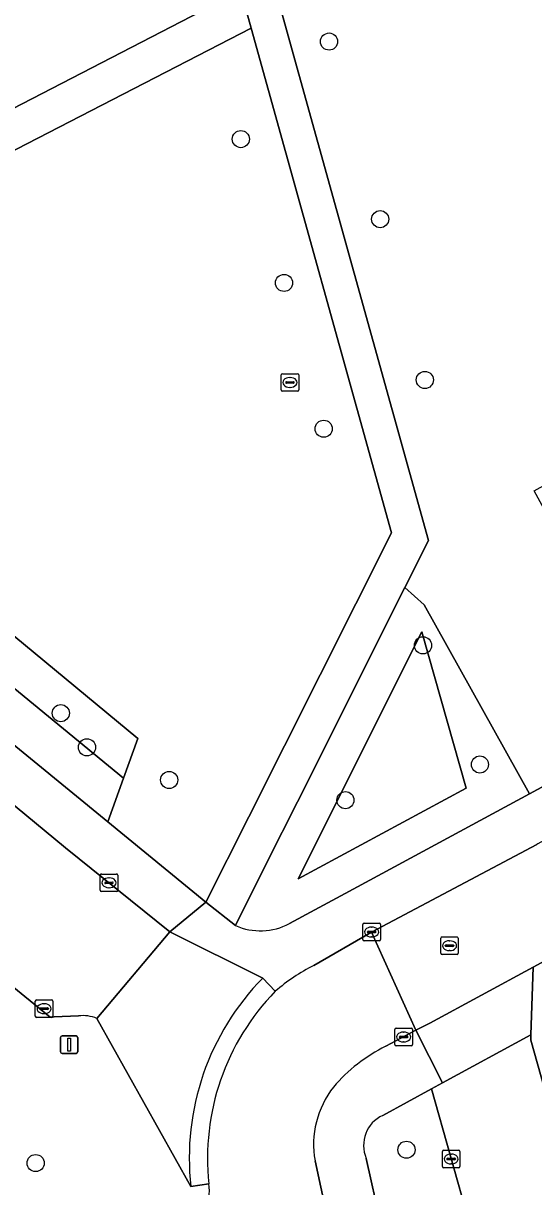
# Model space of a CAD drawing. Extents: x 158086 to 159499, y 382904 to 383981.
# Drawn here: x 159039.8 to 159068.8, y 383338.4 to 383404.7 of the extents above; entities that cross this region are included whole.
import ezdxf

# ---------------------------------------------------------------- set-up
doc = ezdxf.new("R2010")
doc.units = 0
for name, color, linetype in [('IMGEO_Boom', 7, 'Continuous'), ('IMGEO_Groenvoorziening', 7, 'Continuous'), ('IMGEO_Kolk', 7, 'Continuous'), ('IMGEO_Lichtmast', 7, 'Continuous'), ('IMGEO_Rijbaan_lokaal_open', 7, 'Continuous'), ('IMGEO_Rioolput', 7, 'Continuous'), ('IMGEO_Voetpad_halfverhard', 7, 'Continuous'), ('IMGEO_Voetpad_open', 7, 'Continuous')]:
    doc.layers.add(name, color=color, linetype=linetype)

msp = doc.modelspace()

# ---------------------------------------------------------------- linework, layer by layer
at = {"layer": 'IMGEO_Boom'}
for centre in [(159057.188, 383403.697), (159052.16, 383398.133), (159060.101, 383393.566), (159054.624, 383389.929), (159062.647, 383384.394), (159056.882, 383381.609), (159062.539, 383369.253), (159041.902, 383365.383), (159043.392, 383363.438), (159065.783, 383362.454), (159048.077, 383361.574), (159058.119, 383360.424), (159061.597, 383340.479), (159040.47, 383339.719)]:
    msp.add_circle(centre, 0.489, dxfattribs=at)
at = {"layer": 'IMGEO_Groenvoorziening'}
for points in [[(159084.743, 383404.979), (159075.798, 383421.458), (159053.402, 383409.303), (159062.857, 383375.234), (159061.513, 383372.552), (159062.602, 383371.565), (159068.6, 383360.784), (159076.091, 383364.838), (159068.874, 383378.068), (159082.67, 383385.686), (159089.926, 383372.386), (159102.385, 383379.135), (159100.961, 383381.758), (159098.17, 383380.243), (159093.696, 383388.485)], [(159052.749, 383404.467), (159013.833, 383384.379), (159018.25, 383380.759), (159020.884, 383381.908), (159023.307, 383382.965), (159046.301, 383363.934), (159045.481, 383361.674), (159044.577, 383359.182), (159050.173, 383354.596), (159052.619, 383359.477), (159060.737, 383375.68)], [(159023.307, 383382.965), (159020.884, 383381.908), (159045.481, 383361.674), (159046.301, 383363.934)], [(159020.884, 383381.908), (159018.25, 383380.759), (159024.632, 383375.528), (159027.139, 383373.474), (159044.577, 383359.182), (159045.481, 383361.674)], [(159055.422, 383355.926), (159065.001, 383361.11), (159062.482, 383370.02)], [(159055.422, 383355.926), (159062.482, 383370.02), (159065.001, 383361.11)]]:
    msp.add_lwpolyline(points, close=True, dxfattribs=at)
for points in [[(159013.212, 383414.199), (159013.265, 383413.852), (159017.13, 383388.478), (159017.598, 383388.72), (159052.154, 383406.613), (159050.158, 383413.805)], [(159054.928, 383353.384), (159056.369, 383354.164), (159058.108, 383355.106), (159068.6, 383360.784), (159062.602, 383371.565), (159061.513, 383372.552), (159055.389, 383360.328), (159053.669, 383356.897), (159051.85, 383353.265)], [(159067.356, 383328.595), (159063.017, 383343.949), (159060.242, 383342.441)], [(159059.303, 383339.984), (159060.121, 383336.33), (159062.238, 383326.481), (159062.41, 383325.734), (159065.633, 383326.061)]]:
    msp.add_lwpolyline(points, dxfattribs=at)
for centre, radius, start, end in [((159053.267, 383356.488), 3.52, 246.27023, 298.15785), ((159061.052, 383340.724), 1.899, 115.24557, 202.92338)]:
    msp.add_arc(centre, radius, start, end, dxfattribs=at)
at = {"layer": 'IMGEO_Kolk'}
for p, q in [((159044.15, 383355.283), (159044.15, 383356.135)), ((159044.225, 383356.209), (159045.077, 383356.209)), ((159044.638, 383355.989), (159044.663, 383355.989)), ((159045.151, 383356.135), (159045.151, 383355.283)), ((159044.409, 383355.703), (159044.409, 383355.715)), ((159044.847, 383355.666), (159044.449, 383355.666)), ((159044.452, 383355.752), (159044.85, 383355.752)), ((159044.661, 383355.429), (159044.636, 383355.429)), ((159044.893, 383355.715), (159044.893, 383355.703)), ((159045.077, 383355.209), (159044.225, 383355.209)), ((159059.112, 383352.474), (159059.112, 383353.326)), ((159059.187, 383353.4), (159060.039, 383353.4)), ((159060.113, 383353.326), (159060.113, 383352.474)), ((159059.371, 383352.894), (159059.371, 383352.906)), ((159059.809, 383352.857), (159059.411, 383352.857)), ((159059.414, 383352.943), (159059.812, 383352.943)), ((159059.623, 383352.62), (159059.598, 383352.62)), ((159059.6, 383353.18), (159059.625, 383353.18)), ((159059.855, 383352.906), (159059.855, 383352.894)), ((159060.039, 383352.4), (159059.187, 383352.4)), ((159040.451, 383348.1), (159040.451, 383348.952)), ((159040.526, 383349.026), (159041.378, 383349.026)), ((159040.939, 383348.806), (159040.964, 383348.806)), ((159041.452, 383348.952), (159041.452, 383348.1)), ((159041.378, 383348.026), (159040.526, 383348.026)), ((159040.71, 383348.52), (159040.71, 383348.532)), ((159041.148, 383348.483), (159040.75, 383348.483)), ((159040.753, 383348.569), (159041.151, 383348.569)), ((159040.962, 383348.246), (159040.937, 383348.246)), ((159041.194, 383348.532), (159041.194, 383348.52)), ((159060.936, 383346.487), (159060.936, 383347.339)), ((159061.011, 383347.413), (159061.863, 383347.413)), ((159061.937, 383347.339), (159061.937, 383346.487)), ((159061.195, 383346.907), (159061.195, 383346.919)), ((159061.633, 383346.87), (159061.235, 383346.87)), ((159061.238, 383346.956), (159061.636, 383346.956)), ((159061.447, 383346.633), (159061.422, 383346.633)), ((159061.424, 383347.193), (159061.449, 383347.193)), ((159061.679, 383346.919), (159061.679, 383346.907)), ((159061.863, 383346.413), (159061.011, 383346.413)), ((159063.644, 383339.526), (159063.644, 383340.378)), ((159063.719, 383340.452), (159064.571, 383340.452)), ((159063.903, 383339.946), (159063.903, 383339.958)), ((159063.946, 383339.995), (159064.344, 383339.995)), ((159064.132, 383340.232), (159064.157, 383340.232)), ((159064.387, 383339.958), (159064.387, 383339.946)), ((159064.645, 383340.378), (159064.645, 383339.526)), ((159064.571, 383339.452), (159063.719, 383339.452)), ((159064.341, 383339.909), (159063.943, 383339.909)), ((159064.155, 383339.672), (159064.13, 383339.672))]:
    msp.add_line(p, q, dxfattribs=at)
for points in [[(159044.15, 383355.283), (159044.15, 383356.135)], [(159044.225, 383356.209), (159045.077, 383356.209)], [(159045.151, 383356.135), (159045.151, 383355.283)], [(159045.077, 383355.209), (159044.225, 383355.209)], [(159059.112, 383352.474), (159059.112, 383353.326)], [(159059.187, 383353.4), (159060.039, 383353.4)], [(159060.113, 383353.326), (159060.113, 383352.474)], [(159060.039, 383352.4), (159059.187, 383352.4)], [(159040.451, 383348.1), (159040.451, 383348.952)], [(159040.526, 383349.026), (159041.378, 383349.026)], [(159041.452, 383348.952), (159041.452, 383348.1)], [(159041.378, 383348.026), (159040.526, 383348.026)], [(159060.936, 383346.487), (159060.936, 383347.339)], [(159061.011, 383347.413), (159061.863, 383347.413)], [(159061.937, 383347.339), (159061.937, 383346.487)], [(159061.863, 383346.413), (159061.011, 383346.413)], [(159063.644, 383339.526), (159063.644, 383340.378)], [(159063.719, 383340.452), (159064.571, 383340.452)], [(159064.645, 383340.378), (159064.645, 383339.526)], [(159064.571, 383339.452), (159063.719, 383339.452)]]:
    msp.add_lwpolyline(points, dxfattribs=at)
for centre, radius, start, end in [((159044.227, 383356.133), 0.0765, 91.55205, 178.44795), ((159044.227, 383356.133), 0.0765, 91.55205, 178.44795), ((159045.075, 383356.133), 0.0765, 1.55205, 88.44795), ((159045.075, 383356.133), 0.0765, 1.55205, 88.44795), ((159044.227, 383355.285), 0.0765, 181.55205, 268.44795), ((159044.227, 383355.285), 0.0765, 181.55205, 268.44795), ((159044.449, 383355.712), 0.0403, 85.87752, 175.75265), ((159044.446, 383355.702), 0.0366, 178.93798, 274.71019), ((159044.85, 383355.709), 0.043, 264.86636, 352.45326), ((159044.854, 383355.714), 0.0386, 1.73085, 96.63898), ((159045.075, 383355.285), 0.0765, 271.55205, 358.44795), ((159045.075, 383355.285), 0.0765, 271.55205, 358.44795), ((159059.189, 383353.324), 0.0765, 91.55205, 178.44795), ((159059.189, 383353.324), 0.0765, 91.55205, 178.44795), ((159060.037, 383353.324), 0.0765, 1.55205, 88.44795), ((159060.037, 383353.324), 0.0765, 1.55205, 88.44795), ((159059.411, 383352.903), 0.0403, 85.87752, 175.75265), ((159059.408, 383352.893), 0.0366, 178.93798, 274.71019), ((159059.812, 383352.9), 0.043, 264.86636, 352.45326), ((159059.816, 383352.905), 0.0386, 1.73085, 96.63898), ((159059.189, 383352.476), 0.0765, 181.55205, 268.44795), ((159059.189, 383352.476), 0.0765, 181.55205, 268.44795), ((159060.037, 383352.476), 0.0765, 271.55205, 358.44795), ((159060.037, 383352.476), 0.0765, 271.55205, 358.44795), ((159040.528, 383348.95), 0.0765, 91.55205, 178.44795), ((159040.528, 383348.95), 0.0765, 91.55205, 178.44795), ((159041.376, 383348.95), 0.0765, 1.55205, 88.44795), ((159041.376, 383348.95), 0.0765, 1.55205, 88.44795), ((159040.528, 383348.102), 0.0765, 181.55205, 268.44795), ((159040.528, 383348.102), 0.0765, 181.55205, 268.44795), ((159040.75, 383348.529), 0.0403, 85.87752, 175.75265), ((159040.747, 383348.519), 0.0366, 178.93798, 274.71019), ((159041.151, 383348.526), 0.043, 264.86636, 352.45326), ((159041.155, 383348.531), 0.0386, 1.73085, 96.63898), ((159041.376, 383348.102), 0.0765, 271.55205, 358.44795), ((159041.376, 383348.102), 0.0765, 271.55205, 358.44795), ((159061.013, 383347.337), 0.0765, 91.55205, 178.44795), ((159061.013, 383347.337), 0.0765, 91.55205, 178.44795), ((159061.861, 383347.337), 0.0765, 1.55205, 88.44795), ((159061.861, 383347.337), 0.0765, 1.55205, 88.44795), ((159061.235, 383346.916), 0.0403, 85.87752, 175.75265), ((159061.232, 383346.906), 0.0366, 178.93798, 274.71019), ((159061.636, 383346.913), 0.043, 264.86636, 352.45326), ((159061.64, 383346.918), 0.0386, 1.73085, 96.63898), ((159061.013, 383346.489), 0.0765, 181.55205, 268.44795), ((159061.013, 383346.489), 0.0765, 181.55205, 268.44795), ((159061.861, 383346.489), 0.0765, 271.55205, 358.44795), ((159061.861, 383346.489), 0.0765, 271.55205, 358.44795), ((159063.721, 383340.376), 0.0765, 91.55205, 178.44795), ((159063.721, 383340.376), 0.0765, 91.55205, 178.44795), ((159063.943, 383339.955), 0.0403, 85.87752, 175.75265), ((159064.348, 383339.957), 0.0386, 1.73085, 96.63898), ((159064.569, 383340.376), 0.0765, 1.55205, 88.44795), ((159064.569, 383340.376), 0.0765, 1.55205, 88.44795), ((159063.721, 383339.528), 0.0765, 181.55205, 268.44795), ((159063.721, 383339.528), 0.0765, 181.55205, 268.44795), ((159063.94, 383339.945), 0.0366, 178.93798, 274.71019), ((159064.344, 383339.952), 0.043, 264.86636, 352.45326), ((159064.569, 383339.528), 0.0765, 271.55205, 358.44795), ((159064.569, 383339.528), 0.0765, 271.55205, 358.44795)]:
    msp.add_arc(centre, radius, start, end, dxfattribs=at)
for centre, major_axis, ratio, start_param, end_param in [((159044.637, 383355.709), (-0.387, 0.002), 0.722429, 4.712389, 7.853982), ((159044.662, 383355.709), (-0.39, 0.002), 0.717154, 1.570796, 4.712389), ((159059.599, 383352.9), (-0.387, 0.002), 0.722429, 4.712389, 7.853982), ((159059.624, 383352.9), (-0.39, 0.002), 0.717154, 1.570796, 4.712389), ((159040.938, 383348.526), (-0.387, 0.002), 0.722429, 4.712389, 7.853982), ((159040.963, 383348.526), (-0.39, 0.002), 0.717154, 1.570796, 4.712389), ((159061.423, 383346.913), (-0.387, 0.002), 0.722429, 4.712389, 7.853982), ((159061.448, 383346.913), (-0.39, 0.002), 0.717154, 1.570796, 4.712389), ((159064.131, 383339.952), (-0.387, 0.002), 0.722429, 4.712389, 7.853982), ((159064.156, 383339.952), (-0.39, 0.002), 0.717154, 1.570796, 4.712389)]:
    msp.add_ellipse(centre, major_axis=major_axis, ratio=ratio, start_param=start_param, end_param=end_param, dxfattribs=at)
at = {"layer": 'IMGEO_Lichtmast'}
for p, q in [((159041.884, 383346.073), (159041.884, 383346.873)), ((159041.884, 383346.873), (159041.884, 383346.073)), ((159041.984, 383346.973), (159042.774, 383346.973)), ((159042.774, 383346.973), (159041.984, 383346.973)), ((159042.874, 383346.873), (159042.874, 383346.073)), ((159042.874, 383346.073), (159042.874, 383346.873)), ((159042.774, 383345.973), (159041.984, 383345.973)), ((159041.984, 383345.973), (159042.774, 383345.973))]:
    msp.add_line(p, q, dxfattribs=at)
msp.add_lwpolyline([(159042.304, 383346.848), (159042.454, 383346.848), (159042.454, 383346.098), (159042.304, 383346.098), (159042.304, 383346.848)], dxfattribs=at)
for centre, start, end in [((159041.984, 383346.873), 90, 180), ((159041.984, 383346.873), 90, 180), ((159042.774, 383346.873), 0, 90), ((159042.774, 383346.873), 360, 90), ((159041.984, 383346.073), 180, 270), ((159041.984, 383346.073), 180, 270), ((159042.774, 383346.073), 270, 0), ((159042.774, 383346.073), 270, 0)]:
    msp.add_arc(centre, 0.1, start, end, dxfattribs=at)
at = {"layer": 'IMGEO_Rijbaan_lokaal_open'}
for points in [[(159157.026, 383406.034), (159145.569, 383399.789), (159133.419, 383393.006), (159115.499, 383383.237), (159100.897, 383375.295), (159088.92, 383368.773), (159086.641, 383367.527), (159082.416, 383365.217), (159069.088, 383357.93), (159069.019, 383357.893), (159059.614, 383352.899), (159062.139, 383347.304), (159062.921, 383347.691), (159068.821, 383350.891), (159069.945, 383351.501), (159083.677, 383358.95), (159086.963, 383360.732), (159092.564, 383363.887), (159103.669, 383369.959), (159109.778, 383373.322), (159121.995, 383379.996), (159128.162, 383383.366), (159138.371, 383388.952)], [(159032.666, 383365.556), (159019.501, 383376.249), (159014.731, 383380.175), (159009.556, 383374.08), (159014.288, 383370.173), (159026.626, 383360.042), (159035.28, 383352.967), (159038.714, 383350.16), (159041.293, 383348.051), (159041.52, 383348.06), (159042.902, 383348.114)], [(159043.965, 383347.97), (159048.116, 383352.902), (159042.18, 383357.708), (159032.666, 383365.556)], [(159053.407, 383350.276), (159048.116, 383352.902), (159043.965, 383347.97)], [(159060.416, 383346.381), (159062.139, 383347.304), (159059.614, 383352.899), (159056.315, 383350.996)], [(159054.122, 383349.52), (159053.407, 383350.276)], [(159043.965, 383347.97), (159049.312, 383338.373)], [(159070.418, 383340.584), (159068.679, 383346.739), (159068.69, 383347.032), (159063.659, 383344.298), (159063.017, 383343.949), (159067.356, 383328.595)], [(159049.193, 383335.119), (159049.932, 383331.751), (159052.712, 383319.726), (159055.97, 383304.542), (159058.78, 383291.489), (159059.726, 383287.101), (159064.653, 383288.159), (159067.363, 383288.742), (159067.33, 383288.895), (159060.829, 383319.17), (159059.409, 383325.785), (159059.408, 383325.791), (159056.39, 383339.844)], [(159049.312, 383338.373), (159050.34, 383338.535)]]:
    msp.add_lwpolyline(points, dxfattribs=at)
msp.add_lwpolyline([(159068.69, 383347.032), (159068.821, 383350.891), (159062.921, 383347.691), (159062.139, 383347.304), (159063.659, 383344.298)], close=True, dxfattribs=at)
for centre, radius, start, end in [((159061.5, 383340.926), 11.326, 117.24121, 130.64389), ((159063.912, 383340.006), 14.691, 135.64873, 186.38167), ((159063.912, 383340.006), 14.691, 135.64873, 186.38167), ((159063.911, 383340.006), 13.65, 135.81598, 186.18812), ((159063.911, 383340.006), 13.65, 135.81598, 186.18812), ((159043.164, 383346.054), 2.077, 67.3207, 97.25), ((159064.663, 383337.869), 9.513, 116.51747, 139.41349), ((159061.63, 383340.777), 5.323, 141.94645, 190.09627), ((159048.168, 383338.161), 2.204, 328.69534, 9.76033)]:
    msp.add_arc(centre, radius, start, end, dxfattribs=at)
at = {"layer": 'IMGEO_Rioolput'}
for p, q in [((159054.459, 383383.825), (159054.459, 383384.677)), ((159054.534, 383384.751), (159055.386, 383384.751)), ((159054.947, 383384.531), (159054.972, 383384.531)), ((159055.46, 383384.677), (159055.46, 383383.825)), ((159054.718, 383384.245), (159054.718, 383384.257)), ((159055.156, 383384.208), (159054.758, 383384.208)), ((159054.761, 383384.294), (159055.159, 383384.294)), ((159054.97, 383383.971), (159054.945, 383383.971)), ((159055.202, 383384.257), (159055.202, 383384.245)), ((159055.386, 383383.751), (159054.534, 383383.751)), ((159063.626, 383352.617), (159064.478, 383352.617)), ((159063.551, 383351.691), (159063.551, 383352.543)), ((159063.81, 383352.111), (159063.81, 383352.123)), ((159064.248, 383352.074), (159063.85, 383352.074)), ((159063.853, 383352.16), (159064.251, 383352.16)), ((159064.039, 383352.397), (159064.064, 383352.397)), ((159064.294, 383352.123), (159064.294, 383352.111)), ((159064.552, 383352.543), (159064.552, 383351.691)), ((159064.478, 383351.617), (159063.626, 383351.617)), ((159064.062, 383351.837), (159064.037, 383351.837))]:
    msp.add_line(p, q, dxfattribs=at)
for points in [[(159054.459, 383383.825), (159054.459, 383384.677)], [(159054.534, 383384.751), (159055.386, 383384.751)], [(159055.46, 383384.677), (159055.46, 383383.825)], [(159055.386, 383383.751), (159054.534, 383383.751)], [(159063.626, 383352.617), (159064.478, 383352.617)], [(159063.551, 383351.691), (159063.551, 383352.543)], [(159064.552, 383352.543), (159064.552, 383351.691)], [(159064.478, 383351.617), (159063.626, 383351.617)]]:
    msp.add_lwpolyline(points, dxfattribs=at)
for centre, radius, start, end in [((159054.536, 383384.675), 0.0765, 91.55205, 178.44795), ((159054.536, 383384.675), 0.0765, 91.55205, 178.44795), ((159055.384, 383384.675), 0.0765, 1.55205, 88.44795), ((159055.384, 383384.675), 0.0765, 1.55205, 88.44795), ((159054.536, 383383.827), 0.0765, 181.55205, 268.44795), ((159054.536, 383383.827), 0.0765, 181.55205, 268.44795), ((159054.758, 383384.254), 0.0403, 85.87752, 175.75265), ((159054.755, 383384.244), 0.0366, 178.93798, 274.71019), ((159055.159, 383384.251), 0.043, 264.86636, 352.45326), ((159055.163, 383384.256), 0.0386, 1.73085, 96.63898), ((159055.384, 383383.827), 0.0765, 271.55205, 358.44795), ((159055.384, 383383.827), 0.0765, 271.55205, 358.44795), ((159063.628, 383352.541), 0.0765, 91.55205, 178.44795), ((159063.628, 383352.541), 0.0765, 91.55205, 178.44795), ((159064.476, 383352.541), 0.0765, 1.55205, 88.44795), ((159064.476, 383352.541), 0.0765, 1.55205, 88.44795), ((159063.85, 383352.12), 0.0403, 85.87752, 175.75265), ((159063.847, 383352.11), 0.0366, 178.93798, 274.71019), ((159064.251, 383352.117), 0.043, 264.86636, 352.45326), ((159064.255, 383352.122), 0.0386, 1.73085, 96.63898), ((159063.628, 383351.693), 0.0765, 181.55205, 268.44795), ((159063.628, 383351.693), 0.0765, 181.55205, 268.44795), ((159064.476, 383351.693), 0.0765, 271.55205, 358.44795), ((159064.476, 383351.693), 0.0765, 271.55205, 358.44795)]:
    msp.add_arc(centre, radius, start, end, dxfattribs=at)
for centre, major_axis, ratio, start_param, end_param in [((159054.946, 383384.251), (-0.387, 0.002), 0.722429, 4.712389, 7.853982), ((159054.971, 383384.251), (-0.39, 0.002), 0.717154, 1.570796, 4.712389), ((159064.038, 383352.117), (-0.387, 0.002), 0.722429, 4.712389, 7.853982), ((159064.063, 383352.117), (-0.39, 0.002), 0.717154, 1.570796, 4.712389)]:
    msp.add_ellipse(centre, major_axis=major_axis, ratio=ratio, start_param=start_param, end_param=end_param, dxfattribs=at)
at = {"layer": 'IMGEO_Voetpad_halfverhard'}
for points in [[(159050.521, 383419.684), (159049.788, 383422.327), (159048.707, 383426.224), (159046.935, 383425.415), (159050.158, 383413.805), (159052.154, 383406.613), (159052.749, 383404.467), (159060.737, 383375.68), (159052.619, 383359.477), (159050.173, 383354.596), (159051.85, 383353.265), (159053.669, 383356.897), (159055.389, 383360.328), (159061.513, 383372.552), (159062.857, 383375.234), (159053.402, 383409.303), (159051.893, 383414.74)], [(159052.749, 383404.467), (159052.154, 383406.613), (159017.598, 383388.72), (159017.13, 383388.478), (159014.632, 383387.184), (159012.713, 383386.191), (159013.707, 383384.482), (159013.833, 383384.379)]]:
    msp.add_lwpolyline(points, close=True, dxfattribs=at)
at = {"layer": 'IMGEO_Voetpad_open'}
for points in [[(159014.196, 383380.615), (159014.731, 383380.175), (159019.501, 383376.249), (159032.666, 383365.556), (159042.18, 383357.708), (159048.116, 383352.902), (159050.173, 383354.596), (159044.577, 383359.182), (159027.139, 383373.474), (159024.632, 383375.528), (159018.25, 383380.759), (159013.833, 383384.379), (159013.707, 383384.482), (159012.713, 383386.191), (159011.783, 383387.745), (159011.317, 383389.067), (159008.427, 383412.706)], [(159151.649, 383406.04), (159149.006, 383404.603), (159131.758, 383395.225), (159127.383, 383392.846), (159123.993, 383390.914), (159122.546, 383390.098), (159116.002, 383386.625), (159110.97, 383383.785), (159105.25, 383380.687), (159102.385, 383379.135), (159089.926, 383372.386), (159076.091, 383364.838), (159068.6, 383360.784), (159058.108, 383355.106), (159056.369, 383354.164), (159054.928, 383353.384)], [(159099.614, 383363.014), (159099.322, 383363.546), (159106.522, 383367.49), (159106.79, 383367.637), (159103.669, 383369.959), (159092.564, 383363.887), (159086.963, 383360.732), (159087.459, 383359.818), (159084.173, 383358.036), (159083.677, 383358.95), (159069.945, 383351.501), (159068.821, 383350.891), (159068.69, 383347.032), (159068.679, 383346.739), (159070.418, 383340.584)], [(159042.902, 383348.114), (159041.52, 383348.06), (159041.293, 383348.051), (159038.714, 383350.16), (159038.496, 383349.893), (159035.066, 383352.704), (159035.28, 383352.967), (159026.626, 383360.042)], [(159056.315, 383350.996), (159059.614, 383352.899), (159069.019, 383357.893)], [(159051.85, 383353.265), (159050.173, 383354.596), (159048.116, 383352.902), (159053.407, 383350.276), (159054.122, 383349.52)], [(159050.34, 383338.535), (159049.312, 383338.373), (159043.965, 383347.97)], [(159060.242, 383342.441), (159063.017, 383343.949), (159063.659, 383344.298), (159062.139, 383347.304), (159060.416, 383346.381)], [(159056.39, 383339.844), (159059.408, 383325.791), (159059.409, 383325.785), (159062.238, 383326.481), (159060.121, 383336.33), (159059.303, 383339.984)]]:
    msp.add_lwpolyline(points, dxfattribs=at)
for centre, radius, start, end in [((159053.267, 383356.488), 3.52, 246.27023, 298.15785), ((159061.5, 383340.926), 11.326, 117.24121, 130.64389), ((159043.164, 383346.054), 2.077, 67.3207, 97.25), ((159064.663, 383337.869), 9.513, 116.51747, 139.41349), ((159061.63, 383340.777), 5.323, 141.94645, 190.09627), ((159061.052, 383340.724), 1.899, 115.24557, 202.92338), ((159048.168, 383338.161), 2.204, 328.69534, 9.76033)]:
    msp.add_arc(centre, radius, start, end, dxfattribs=at)

doc.saveas('drawing.dxf')
